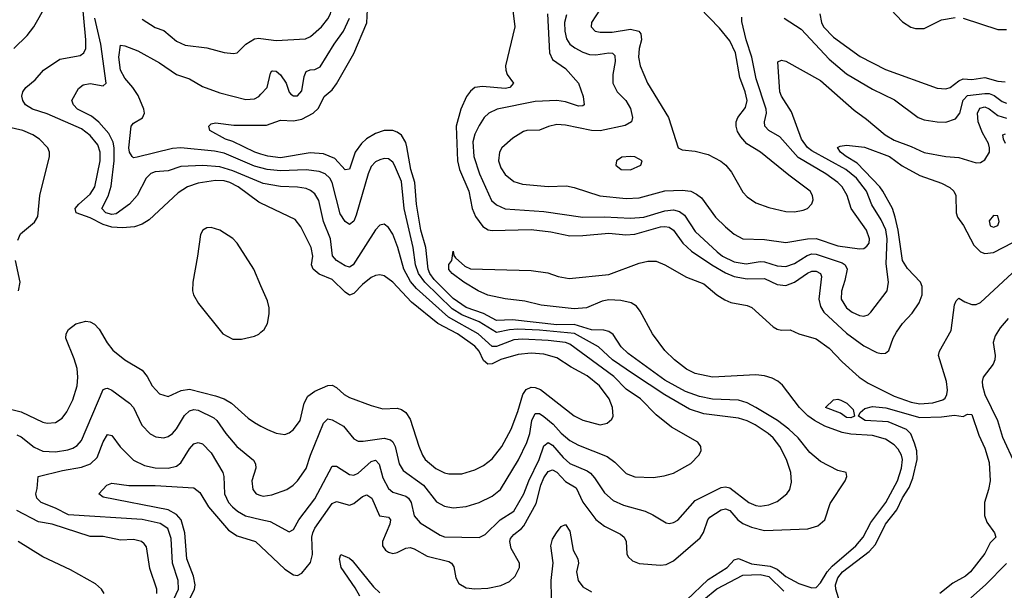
# Model space of a CAD drawing. Header units: inches. Extents: x 1305375 to 1407406, y 744550 to 841633.
# Tile 426 of 509: x 1368884 to 1373440, y 831545 to 834183. Entities that reach past the tile are written whole.
import ezdxf

# ---------------------------------------------------------------- set-up
doc = ezdxf.new("R2010")
doc.units = ezdxf.units.IN
doc.header["$MEASUREMENT"] = 0
doc.layers.add('B3863', color=7, linetype='Continuous')
doc.layers.add('B3873', color=7, linetype='Continuous')

msp = doc.modelspace()

# ---------------------------------------------------------------- linework, layer by layer
at = {"layer": 'B3863', "color": 5}
for points, elevation in [([(1370000, 833335.1), (1369990, 833339.9), (1369894.7, 833410), (1369856.5, 833430), (1369830, 833437.7), (1369790, 833439.4), (1369710, 833427.1), (1369659.7, 833410), (1369617.7, 833382.3), (1369482.9, 833257.1), (1369450, 833237.4), (1369414.2, 833225.8), (1369359.7, 833220.3), (1369310, 833223.9), (1369270, 833235.9), (1369210, 833266.2), (1369144.2, 833290), (1369140.8, 833310), (1369156.7, 833330), (1369210, 833375.6), (1369232, 833410), (1369255.6, 833530), (1369255.4, 833570), (1369244.6, 833604.6), (1369210, 833647.8), (1369170, 833677.8), (1369010, 833748.1), (1368943.5, 833770), (1368910, 833789.9), (1368897.6, 833810), (1368893.1, 833830), (1368898.2, 833850), (1368912.5, 833870), (1368955.5, 833904.5), (1368993.2, 833950), (1369070, 834001.1), (1369163.3, 834016.7), (1369179.9, 834030), (1369189.5, 834050.5), (1369189.9, 834090.1), (1369171.2, 834291.2)], 1280), ([(1368856.1, 834050), (1368918.5, 834110), (1368949.1, 834150), (1369006.6, 834250)], 1320), ([(1370000, 833430.1), (1369870, 833484.8), (1369810, 833503.1), (1369730.6, 833509.4), (1369630, 833503.9), (1369570, 833484.2), (1369510, 833480.2), (1369490, 833472.2), (1369469.5, 833450), (1369427, 833370), (1369392, 833330), (1369330, 833285.4), (1369310, 833282.6), (1369281.5, 833290), (1369263.8, 833310), (1369293.7, 833366.3), (1369306.8, 833413.2), (1369321.4, 833530), (1369321.4, 833590), (1369316.6, 833616.6), (1369296.7, 833656.7), (1369250, 833708.8), (1369216.2, 833736.2), (1369150.9, 833770), (1369132.3, 833790), (1369125.4, 833810), (1369155.4, 833864.6), (1369177.8, 833882.2), (1369210, 833887.3), (1369270, 833877.8), (1369284, 833890), (1369259, 834070), (1369231.3, 834190)], 1260), ([(1369450, 834185.2), (1369510, 834146.7), (1369550, 834133.2), (1369610, 834083.3), (1369650, 834065), (1369750, 834052.4), (1369830, 834031.8), (1369873.3, 834026.7), (1369890.6, 834029.4), (1369929.9, 834070.1), (1369970, 834094.1), (1369990, 834097.8), (1370000, 834096.3)], 1260), ([(1370000, 833497.4), (1369970, 833505.3), (1369830, 833566.2), (1369785.2, 833574.8), (1369630, 833590.4), (1369590, 833587.8), (1369426.6, 833546.6), (1369410, 833545), (1369403.5, 833550), (1369392.3, 833570), (1369389, 833590), (1369399.8, 833690), (1369410, 833704.9), (1369451.4, 833728.6), (1369461.2, 833750), (1369458.7, 833770), (1369432.1, 833832.1), (1369407.8, 833870), (1369370, 833912.9), (1369350.5, 833950), (1369342.6, 834010), (1369350, 834064.9), (1369370, 834062), (1369430, 834039.6), (1369530, 833984.1), (1369610, 833929.3), (1369670, 833910.2), (1369730, 833874.5), (1369810, 833845), (1369930, 833814), (1369970, 833816.9), (1369990, 833827.3), (1370000, 833838.4)], 1240), ([(1368875.7, 833164.3), (1368887.8, 833192.2), (1368952.5, 833247.5), (1368967.5, 833272.5), (1368976.7, 833370), (1369022, 833550), (1369021.2, 833570), (1369013.3, 833590), (1368975.9, 833630), (1368944.5, 833650), (1368897.6, 833670), (1368810.4, 833690.4)], 1320), ([(1370000, 833561.3), (1369971.9, 833570), (1369870, 833619.6), (1369835.6, 833630), (1369762.9, 833670), (1369759.6, 833690), (1369770, 833701.6), (1369790, 833706.4), (1369875, 833695), (1370000, 833694.7)], 1220), ([(1370000, 832952.6), (1369966.8, 833030), (1369889.8, 833150), (1369870, 833171.1), (1369810, 833209.2), (1369770, 833222.2), (1369750, 833220.8), (1369731.3, 833210), (1369720.1, 833190), (1369707.2, 833090), (1369684.6, 832970), (1369682.6, 832930), (1369687.4, 832910), (1369710.4, 832870), (1369823.7, 832730), (1369870, 832706), (1369910, 832705.8), (1369970, 832719.6), (1369990.7, 832729.3), (1370000, 832737.4)], 1320), ([(1368877.9, 832930), (1368885.6, 832970), (1368864.6, 833070)], 1320), ([(1368810, 832389.6), (1368890.5, 832370.5), (1368990, 832321.7), (1369010, 832317.1), (1369050, 832320.2), (1369080, 832340), (1369102, 832370), (1369130, 832425.3), (1369149.9, 832490.1), (1369153.2, 832530), (1369148.8, 832570), (1369135.5, 832615.5), (1369096.4, 832710), (1369098, 832730), (1369109.6, 832750), (1369143, 832777), (1369190, 832789.2), (1369210, 832786.2), (1369230, 832775.8), (1369251.7, 832751.7), (1369288.7, 832688.7), (1369314.7, 832654.7), (1369370, 832610.2), (1369450, 832562.4), (1369472.8, 832532.8), (1369496.9, 832490), (1369530, 832453.6), (1369570, 832441.1), (1369631.1, 832468.9), (1369670, 832474.4), (1369790, 832444.5), (1369830, 832429.6), (1369864.5, 832410), (1369940.8, 832340.8), (1369970, 832320.6), (1370000, 832304.2)], 1280), ([(1368870, 832263.5), (1368890, 832254), (1368950, 832206.5), (1368990, 832188.1), (1369050, 832185.4), (1369106.3, 832193.7), (1369130, 832202), (1369150, 832214.2), (1369170, 832237.3), (1369270, 832472.7), (1369282, 832478), (1369290, 832479.1), (1369310, 832469.2), (1369391.3, 832410), (1369410.9, 832390), (1369448.4, 832308.4), (1369487.4, 832267.4), (1369513.9, 832253.9), (1369550, 832250.2), (1369570, 832255.4), (1369590, 832269.3), (1369610, 832291.1), (1369646.8, 832353.2), (1369670, 832374.8), (1369690, 832380.1), (1369710, 832377.1), (1369781.8, 832341.8), (1369795.7, 832330), (1369837.3, 832270), (1369889.2, 832209.2), (1369966.3, 832146.3), (1369974.5, 832130), (1369976.3, 832110), (1369957.8, 832050), (1369962.3, 832010), (1369978.7, 831990), (1370000, 831983.5)], 1260), ([(1369596.8, 831503.2), (1369618.8, 831550), (1369617.7, 831590), (1369590.3, 831670), (1369584.8, 831784.8), (1369569.9, 831830), (1369533.3, 831853.3), (1369450, 831871.3), (1369110, 831893.5), (1369050, 831924), (1368983.1, 831950), (1368962.3, 831970), (1368957.7, 831990), (1368964.8, 832015.3), (1368968.9, 832071.1), (1369081.4, 832098.6), (1369170, 832113.3), (1369211.2, 832128.8), (1369241.4, 832158.6), (1369270, 832231.8), (1369290, 832265.3), (1369310, 832260.3), (1369348, 832208), (1369410, 832147), (1369461.6, 832121.6), (1369511.1, 832111.1), (1369570, 832108.7), (1369610, 832118.5), (1369630, 832134.5), (1369670, 832198), (1369690, 832221.2), (1369710, 832228.3), (1369730, 832222), (1369770, 832180.7), (1369823.2, 832090), (1369828.1, 832070), (1369830.7, 831990), (1369850, 831950.2), (1369868.7, 831930), (1369891.9, 831910), (1369929, 831889), (1370000, 831872.1)], 1240), ([(1369653.2, 831470), (1369692.1, 831547.9), (1369695.7, 831570), (1369688.2, 831610), (1369657.5, 831690), (1369648.5, 831810), (1369630.6, 831870.6), (1369610, 831895), (1369570, 831917.2), (1369270, 831975.6), (1369249.5, 831990), (1369286.3, 832030), (1369310, 832039.6), (1369389.4, 832029.4), (1369510, 832029.2), (1369690, 832017.7), (1369717.1, 831997.1), (1369757.5, 831930), (1369850, 831823.1), (1369890, 831797.1), (1369975.6, 831770), (1370000, 831746.8)], 1220), ([(1369518.2, 831530), (1369517.7, 831550), (1369486.1, 831646.1), (1369470, 831745.2), (1369459.7, 831759.7), (1369447, 831770), (1369410, 831779.1), (1369350, 831776.2), (1369270, 831792.7), (1369210, 831793.1), (1369033.3, 831850), (1368970, 831861.7), (1368870, 831912.8)], 1260), ([(1369274, 831530), (1369262.9, 831550), (1369234.9, 831574.9), (1369119, 831639), (1368990, 831699.2), (1368876.8, 831770)], 1280)]:
    msp.add_lwpolyline(points, dxfattribs=dict(at, elevation=elevation))
at = {"layer": 'B3873', "color": 5}
for points, elevation in [([(1370000, 834096.3), (1370070, 834086.1), (1370206, 834094), (1370230, 834105.4), (1370280.5, 834150), (1370310, 834186.8), (1370322.5, 834210), (1370334.8, 834270), (1370327.3, 834350), (1370330.7, 834430), (1370320.5, 834470), (1370300.8, 834510), (1370257.3, 834570), (1370204.1, 834610), (1370004.4, 834690), (1370000, 834691.5)], 1260), ([(1371163, 834250), (1371175, 834150), (1371131.6, 833970), (1371132.8, 833950), (1371140.2, 833930), (1371168.9, 833890), (1371152, 833870), (1371130, 833865.4), (1371025.5, 833874.5), (1370990, 833869), (1370970, 833852.4), (1370951.8, 833828.2), (1370924.7, 833770), (1370903.6, 833690), (1370909.7, 833530), (1370919.5, 833490), (1370962.1, 833390), (1370978.4, 833310), (1370993.7, 833273.7), (1371026.7, 833226.7), (1371051.5, 833211.5), (1371070, 833208.1), (1371250, 833212.6), (1371341.5, 833201.5), (1371430, 833183.7), (1371490, 833184.6), (1371610, 833195.6), (1371688.6, 833188.6), (1371730, 833190.8), (1371850, 833225.6), (1371870, 833227.3), (1371890, 833223.4), (1371909.1, 833209.1), (1371952.1, 833150), (1371992.9, 833112.9), (1372087.3, 833050), (1372150, 833013.2), (1372190, 832996.1), (1372250, 832984.2), (1372330, 832985.6), (1372390, 832958.5), (1372430, 832954.1), (1372470, 832969.6), (1372530, 833011.4), (1372550, 833020.4), (1372570, 833020.4), (1372590.1, 833010), (1372594.9, 832994.9), (1372582, 832890), (1372590, 832856.2), (1372605.1, 832830), (1372710, 832733.1), (1372790, 832674.8), (1372850, 832643.7), (1372870, 832639.3), (1372890, 832641.3), (1372906.3, 832653.7), (1372926, 832710), (1372941.5, 832738.5), (1372970, 832778), (1373014.4, 832825.6), (1373046.6, 832873.4), (1373060.5, 832910), (1373060.9, 832950), (1373052.5, 832970), (1372991.8, 833031.8), (1372969.1, 833069.1), (1372949.2, 833209.2), (1372936.1, 833270), (1372922.6, 833310), (1372878.9, 833390), (1372864.7, 833410), (1372760, 833520), (1372708.4, 833550), (1372682.9, 833570), (1372668.6, 833591.4), (1372681.4, 833598.6), (1372710, 833603), (1372794.2, 833594.2), (1372908.5, 833550), (1372967.8, 833507.8), (1373050, 833463), (1373150, 833427.1), (1373187.8, 833407.8), (1373206.7, 833390), (1373215.8, 833370), (1373217.3, 833290), (1373224.4, 833270), (1373251.9, 833231.9), (1373300, 833140.1), (1373330, 833109), (1373350, 833101.7), (1373390, 833106.1), (1373524.1, 833175.9)], 1220), ([(1371570, 834231.8), (1371530.2, 834170), (1371528.4, 834150), (1371546.7, 834130), (1371570, 834125.8), (1371625.9, 834125.9), (1371710, 834138.7), (1371748.9, 834130), (1371758, 834118), (1371761, 834090), (1371751, 834050), (1371747.2, 834010), (1371754.8, 833970), (1371789.2, 833889.2), (1371886.4, 833730), (1371930.4, 833590.4), (1371950, 833581.6), (1372010, 833575.6), (1372070, 833560.3), (1372128.4, 833528.4), (1372152.2, 833510), (1372177.3, 833477.3), (1372230, 833385.3), (1372250, 833363.6), (1372290, 833336.9), (1372350, 833314.4), (1372430, 833296.1), (1372470, 833294), (1372510, 833301.7), (1372530, 833310.4), (1372550, 833331), (1372555.4, 833350), (1372553.5, 833370), (1372542.6, 833390), (1372443.5, 833463.5), (1372312.1, 833570), (1372249.3, 833609.3), (1372220.7, 833640.7), (1372206.2, 833666.2), (1372199.3, 833690), (1372199.9, 833710), (1372207.3, 833730), (1372243.3, 833776.7), (1372249.9, 833810), (1372241.6, 833850), (1372215.8, 833915.8), (1372197, 834030), (1372170, 834085.2), (1372123.1, 834143.1), (1372030, 834238.9)], 1280), ([(1370000, 833694.7), (1370025.3, 833694.7), (1370090, 833719.1), (1370150, 833715.4), (1370190, 833722.4), (1370242.4, 833750), (1370266.5, 833773.5), (1370292.1, 833827.9), (1370330, 833858.3), (1370350, 833886), (1370430, 834027.2), (1370490, 834169.1), (1370493.3, 834230)], 1220), ([(1371326.2, 834210), (1371335.5, 834030), (1371350, 833998.9), (1371410, 833957.7), (1371469.6, 833889.5), (1371491.9, 833828.1), (1371495.6, 833790), (1371490, 833785.1), (1371470, 833783.2), (1371410, 833803.5), (1371370, 833809), (1371270, 833804.9), (1371093, 833770), (1371054.3, 833750), (1371033, 833730), (1371010, 833694), (1370990, 833653.3), (1370981.5, 833618.5), (1370984.8, 833550), (1371011.5, 833470), (1371067.4, 833347.4), (1371090, 833326.2), (1371130, 833308.9), (1371310, 833296), (1371489.2, 833269.3), (1371590, 833271), (1371710, 833264.6), (1371771.5, 833270), (1371870, 833299.1), (1371910, 833304.5), (1371936.5, 833296.5), (1371959.8, 833279.8), (1372010, 833203), (1372111.3, 833110), (1372137, 833090), (1372190, 833063.2), (1372246, 833054), (1372310, 833065), (1372330, 833063.8), (1372390, 833045.3), (1372430, 833041.9), (1372470, 833054.9), (1372528, 833092), (1372550, 833099.9), (1372570, 833099.1), (1372690, 833059.2), (1372704.6, 833050), (1372712.7, 833030), (1372703, 832977), (1372687.2, 832927.2), (1372685.8, 832890), (1372710.2, 832850), (1372736, 832830), (1372770, 832814.5), (1372790, 832812.1), (1372810, 832818.6), (1372823.5, 832830), (1372898.7, 832930), (1372904.4, 832970), (1372894.4, 833054.4), (1372898.1, 833170), (1372891.8, 833211.8), (1372870, 833258), (1372827.1, 833327.1), (1372802.4, 833390), (1372756.2, 833450), (1372707.7, 833490), (1372550, 833576.8), (1372530, 833592.7), (1372501.5, 833630), (1372456.2, 833756.2), (1372409.9, 833830), (1372402.2, 833850), (1372392.3, 833987.7), (1372410, 833995.8), (1372430, 833991.5), (1372590, 833901.2), (1372745.4, 833765.4), (1372803.1, 833723.1), (1372889.6, 833650), (1372930, 833625.2), (1373010, 833596.9), (1373070, 833569.5), (1373170, 833550.9), (1373230, 833545.4), (1373310, 833521.5), (1373330, 833523.1), (1373350, 833535.3), (1373371.4, 833570), (1373372.3, 833590), (1373366.9, 833610), (1373339.5, 833659.5), (1373319.4, 833710), (1373316.4, 833750), (1373326.8, 833773.2), (1373350, 833779.6), (1373370, 833771), (1373410, 833740.1), (1373450, 833727.7)], 1240), ([(1371413.8, 834206.2), (1371405.2, 834170), (1371406.6, 834130), (1371414.6, 834094.6), (1371430.1, 834070.1), (1371453.3, 834053.3), (1371490, 834032.1), (1371521.3, 834021.3), (1371550, 834020.1), (1371610.1, 834030.1), (1371627.6, 834027.6), (1371637.3, 834017.3), (1371639.5, 833990), (1371629, 833930), (1371629.2, 833889.2), (1371648.6, 833850), (1371688.5, 833810), (1371710, 833771.7), (1371719.7, 833730), (1371714.7, 833710), (1371686.3, 833693.7), (1371570, 833669.3), (1371530, 833669.9), (1371410, 833695.5), (1371370, 833697.6), (1371330.6, 833689.4), (1371290, 833671.4), (1371230, 833669.9), (1371214.6, 833665.4), (1371165.2, 833634.8), (1371114.4, 833590), (1371103.8, 833570), (1371100.2, 833530), (1371110, 833497.6), (1371130, 833467.2), (1371170, 833434.7), (1371210, 833423), (1371330, 833412.2), (1371414.2, 833414.2), (1371450, 833407.1), (1371568.3, 833368.3), (1371690, 833356), (1371750, 833359.6), (1371870, 833391.3), (1371950, 833395), (1371990, 833389.5), (1372016.5, 833376.5), (1372038.6, 833358.6), (1372104.1, 833270), (1372150, 833225), (1372190, 833191), (1372230, 833169.4), (1372330, 833166), (1372430, 833152), (1372529.9, 833170.1), (1372570, 833171.9), (1372670, 833137.5), (1372770, 833124.2), (1372790, 833125.6), (1372804.3, 833135.7), (1372814.3, 833150), (1372816.8, 833170), (1372803.2, 833210), (1372731.2, 833310), (1372712.8, 833370), (1372690.5, 833410), (1372670, 833430.4), (1372614.7, 833470), (1372485.9, 833545.9), (1372401.5, 833641.5), (1372351.3, 833671.3), (1372332.4, 833690), (1372331.2, 833710), (1372339.6, 833750), (1372337.6, 833770), (1372292.3, 833910), (1372272.6, 834010), (1372245.3, 834090), (1372225.5, 834174.5), (1372225, 834195)], 1260), ([(1372586.1, 834210), (1372594.7, 834170), (1372604.4, 834150), (1372650, 834101.7), (1372772.7, 834012.7), (1372890, 833952.1), (1373130, 833865.8), (1373170, 833862.8), (1373190, 833870.1), (1373230, 833900.6), (1373250, 833910.1), (1373290, 833907.2), (1373350, 833915.7), (1373410, 833898.8), (1373444.8, 833895.2)], 1280), ([(1372915.8, 834230), (1372970, 834173.6), (1373007.8, 834147.8), (1373030, 834141.6), (1373070, 834142.4), (1373150, 834182), (1373212.9, 834192.9)], 1320), ([(1370000, 833838.4), (1370028.4, 833870), (1370045, 833935), (1370050, 833946.7), (1370053, 833947), (1370070, 833945.5), (1370090, 833927.3), (1370116.3, 833890), (1370130, 833848.4), (1370138.4, 833838.4), (1370150, 833830.3), (1370170, 833831.4), (1370190, 833853.4), (1370199.6, 833920.4), (1370210, 833944), (1370228.6, 833951.4), (1370250, 833952.5), (1370274.7, 833965.3), (1370338.8, 834070), (1370381.7, 834130), (1370409.4, 834190)], 1240), ([(1372421.3, 834190), (1372499.6, 834139.6), (1372630, 834001.2), (1372710, 833933.2), (1372830, 833861), (1372932.6, 833812.6), (1373042.4, 833730), (1373070, 833719.3), (1373130, 833710.2), (1373170, 833708.4), (1373214.8, 833725.2), (1373234.7, 833750), (1373249.4, 833810.6), (1373270, 833831.8), (1373350, 833842.4), (1373370, 833841.2), (1373392.8, 833832.8), (1373430, 833804.4), (1373450, 833797.2)], 1260), ([(1373250.8, 834190), (1373410, 834138.2), (1373450, 834138.2)], 1320), ([(1370000, 831746.8), (1370110, 831641.9), (1370150, 831615.8), (1370170, 831613.6), (1370190, 831623.9), (1370230, 831672.5), (1370239.4, 831710), (1370236.3, 831790), (1370240.1, 831810), (1370250, 831832.1), (1370330, 831945.7), (1370350, 831954.8), (1370410, 831938.9), (1370430, 831945.8), (1370470, 831978.4), (1370490, 831986.3), (1370513.1, 831970), (1370549.1, 831889.1), (1370590, 831882.6), (1370599.4, 831870), (1370597.1, 831850), (1370562.2, 831770), (1370562.8, 831750), (1370576.9, 831730), (1370590, 831720.6), (1370610, 831715), (1370630, 831719.4), (1370670, 831740.1), (1370690, 831742.8), (1370710, 831737), (1370770, 831702.7), (1370870, 831677), (1370882, 831670), (1370892.9, 831652.9), (1370901.9, 831601.9), (1370915.4, 831575.4), (1370950, 831556.2), (1370990, 831551.6), (1371050, 831554.8), (1371110, 831566.8), (1371150, 831585.5), (1371176.8, 831610), (1371196.8, 831650), (1371196.5, 831670), (1371158.5, 831738.5), (1371151.6, 831770), (1371155.7, 831784.3), (1371170, 831802.3), (1371206.7, 831830), (1371216.8, 831843.2), (1371274.6, 831945.4), (1371295.4, 832030), (1371310, 832064.8), (1371330, 832094.4), (1371350, 832101.6), (1371370, 832091.4), (1371410, 832047.4), (1371459, 832019), (1371490, 831952.3), (1371550, 831872.2), (1371590, 831841.7), (1371664.7, 831804.7), (1371681.8, 831790), (1371690.1, 831770), (1371693.1, 831713.1), (1371699.3, 831699.3), (1371720.1, 831680.1), (1371750, 831668.8), (1371850, 831660.1), (1371875.9, 831664.1), (1371910, 831681.1), (1372033.6, 831786.4), (1372048.4, 831811.6), (1372067.7, 831870), (1372077.7, 831882.3), (1372130, 831917.2), (1372150, 831922), (1372170, 831913.7), (1372206.8, 831870), (1372230, 831853.9), (1372270, 831835.9), (1372330, 831821.2), (1372531.8, 831828.2), (1372577.6, 831842.4), (1372609.9, 831870.1), (1372634.3, 831945.7), (1372703.7, 832050), (1372712, 832070), (1372709.2, 832089.2), (1372670, 832098.4), (1372590, 832139.4), (1372541.1, 832181.1), (1372485.7, 832250), (1372443.7, 832290), (1372390.5, 832330), (1372290, 832390.4), (1372250, 832411.7), (1372210, 832424.3), (1372090, 832427.8), (1372030, 832439.9), (1371964.3, 832464.3), (1371870, 832516.3), (1371699.4, 832639.4), (1371667.9, 832670), (1371630, 832727.1), (1371610, 832740.9), (1371587, 832747), (1371530, 832748.2), (1371450, 832773.1), (1371370, 832772.3), (1371164.1, 832795.9), (1371090, 832792.8), (1371030, 832824.7), (1370950, 832851.6), (1370890, 832894.4), (1370801.9, 832981.9), (1370781.7, 833010), (1370774.2, 833030), (1370762.9, 833130), (1370740.1, 833210), (1370719.4, 833330), (1370712.4, 833430), (1370694, 833490), (1370675.8, 833595.8), (1370670, 833615.7), (1370650, 833648.6), (1370630, 833662.5), (1370610, 833670.8), (1370570, 833671.3), (1370530, 833656.6), (1370488.1, 833631.9), (1370465.1, 833610), (1370436, 833570), (1370410, 833491.6), (1370390, 833488.7), (1370341.4, 833541.4), (1370290, 833562.7), (1370227.5, 833567.5), (1370090, 833544.8), (1370031.6, 833551.6), (1370000, 833561.3)], 1220), ([(1373446.2, 833610), (1373436.2, 833630), (1373434, 833650), (1373445.3, 833654.7)], 1220), ([(1370000, 831872.1), (1370042.1, 831862.1), (1370130, 831815.3), (1370150, 831826.4), (1370175.7, 831870), (1370250, 831967.5), (1370330, 832118.2), (1370350, 832117.8), (1370410, 832080.5), (1370430, 832077.6), (1370450, 832085.9), (1370510, 832140.7), (1370530, 832146.8), (1370548, 832128), (1370564.8, 832064.8), (1370590, 832015.4), (1370610, 831998.5), (1370670, 831979.6), (1370683.5, 831970), (1370696, 831950), (1370709.1, 831889.1), (1370736.4, 831856.4), (1370830, 831799.8), (1370850, 831792.3), (1371010.7, 831789.3), (1371037.5, 831802.5), (1371107.1, 831870), (1371171, 831910), (1371216.4, 831990), (1371239.7, 832050), (1371287.6, 832150), (1371310, 832212.4), (1371330, 832228.7), (1371350, 832216.3), (1371398.6, 832158.6), (1371430, 832130.6), (1371510, 832096.8), (1371525.8, 832085.8), (1371544.6, 832064.6), (1371590, 831995), (1371630, 831960.2), (1371678.5, 831938.5), (1371778.4, 831910), (1371814.1, 831894.1), (1371876, 831856), (1371890, 831853.4), (1371910, 831857.4), (1371930, 831868.9), (1372010, 831959.3), (1372130, 832020.5), (1372150, 832022.7), (1372170, 832017.7), (1372257.4, 831950), (1372290, 831936.6), (1372310, 831934.2), (1372350, 831940.2), (1372390, 831955.8), (1372434.7, 831990), (1372448.4, 832010), (1372455.7, 832044.3), (1372453, 832090), (1372431.8, 832150), (1372401.1, 832210), (1372370, 832249.1), (1372347.1, 832270), (1372287.2, 832310), (1372250, 832328.4), (1372210, 832340.6), (1372050, 832360.4), (1371982.8, 832382.8), (1371870, 832448), (1371724.1, 832544.1), (1371627.8, 832610), (1371562.1, 832670), (1371451.8, 832731.8), (1371290, 832747.2), (1371188.5, 832751.5), (1371150, 832749), (1371090, 832736.6), (1371010, 832785.6), (1370930, 832818.7), (1370885.8, 832845.8), (1370757.9, 832970), (1370728.8, 833010), (1370715.7, 833050), (1370705, 833130), (1370663.1, 833310), (1370650, 833435.1), (1370618.5, 833510), (1370610, 833524), (1370590, 833539.7), (1370570, 833541), (1370550, 833535.1), (1370530, 833525.8), (1370510, 833504.7), (1370495.6, 833470), (1370441.1, 833278.9), (1370430, 833251.2), (1370410, 833236), (1370390, 833249.8), (1370366, 833286), (1370330, 833429.7), (1370319.2, 833450), (1370296.7, 833470), (1370270, 833480.7), (1370210, 833488.7), (1370090, 833483.9), (1370029.6, 833489.6), (1370000, 833497.4)], 1240), ([(1370000, 831983.5), (1370010, 831980.5), (1370050, 831985.3), (1370119.6, 832010), (1370149.7, 832030), (1370170, 832051.3), (1370210, 832107.6), (1370229.3, 832170), (1370290, 832318), (1370310, 832337.2), (1370330, 832332.6), (1370382.9, 832302.9), (1370430, 832245.5), (1370450, 832234), (1370473.4, 832233.4), (1370570, 832247.3), (1370599.8, 832239.8), (1370610.9, 832230.9), (1370621.4, 832210), (1370640.1, 832130), (1370658.7, 832098.7), (1370752, 832030), (1370813.1, 831953.1), (1370850, 831933.9), (1370890, 831926.4), (1370950, 831931.7), (1371010, 831950.9), (1371070, 831980.5), (1371109, 832011), (1371192.6, 832147.4), (1371231.3, 832228.7), (1371244.6, 832270), (1371253.7, 832330), (1371270, 832362.2), (1371290, 832361.9), (1371310, 832347.8), (1371353, 832313), (1371390, 832271.3), (1371430, 832237), (1371470, 832216.2), (1371602.7, 832162.7), (1371637.5, 832137.5), (1371690, 832085), (1371730, 832068.5), (1371814.6, 832065.4), (1371866.6, 832073.4), (1371910, 832086.2), (1371990, 832131.4), (1372027.1, 832170), (1372036.9, 832190), (1372035.4, 832210), (1372022, 832230), (1371899.6, 832299.6), (1371830, 832356.5), (1371756.5, 832430), (1371690, 832475), (1371632.7, 832532.7), (1371430, 832682.9), (1371409.6, 832690), (1371330, 832699.1), (1371210, 832706), (1371170, 832702.2), (1371090, 832672), (1371070, 832671.6), (1371006.1, 832730), (1370867.5, 832807.5), (1370719.4, 832939.4), (1370691.9, 832971.9), (1370660.9, 833030), (1370634.4, 833130), (1370610, 833191), (1370590, 833222.6), (1370570, 833237.4), (1370550, 833232.8), (1370530, 833211.1), (1370427.6, 833050), (1370410, 833038.5), (1370390, 833044.9), (1370349.2, 833069.2), (1370331.8, 833091.8), (1370321.7, 833170), (1370289.5, 833250), (1370267.7, 833347.7), (1370250, 833377.4), (1370230, 833393.4), (1370210, 833402.3), (1370170, 833409.3), (1370090, 833411.8), (1370010, 833425.9), (1370000, 833430.1)], 1260), ([(1370000, 832304.2), (1370030, 832287.9), (1370070, 832271.8), (1370110, 832265.6), (1370130, 832273.2), (1370150, 832288.1), (1370181.8, 832330), (1370200.4, 832410), (1370217.8, 832442.2), (1370250, 832465.3), (1370310, 832492.1), (1370330, 832492.4), (1370350, 832482.3), (1370385.5, 832450), (1370410, 832435.4), (1370510, 832398.4), (1370563.7, 832383.7), (1370630, 832386), (1370650, 832380.8), (1370670, 832366.2), (1370690, 832336.5), (1370730.6, 832210.6), (1370747.3, 832170), (1370760.6, 832150), (1370810, 832107.8), (1370850, 832087.8), (1370870, 832083), (1370930, 832083.8), (1370990, 832101.8), (1371030, 832121.4), (1371070, 832152.7), (1371114.4, 832210), (1371157.9, 832290), (1371189.2, 832370.8), (1371211.9, 832450), (1371227.4, 832472.6), (1371250, 832483.6), (1371270, 832482.6), (1371293.2, 832473.2), (1371450, 832351.9), (1371490, 832331.7), (1371570, 832310.2), (1371603.1, 832316.9), (1371624.7, 832335.3), (1371629.8, 832350.2), (1371627.6, 832390), (1371611.7, 832430), (1371566.7, 832490), (1371510, 832536.1), (1371435.6, 832575.6), (1371370, 832618.9), (1371310, 832636.4), (1371250, 832640.9), (1371190, 832634.2), (1371111.1, 832611.1), (1371070, 832591.1), (1371050, 832589.9), (1371030, 832607.7), (1371009.9, 832650), (1370990, 832673.3), (1370909.3, 832730), (1370818.1, 832778.1), (1370696.4, 832876.4), (1370610, 832969.9), (1370570, 832998.2), (1370550, 833003.2), (1370530, 833000.7), (1370510, 832991.4), (1370470, 832958.8), (1370430, 832916.3), (1370409.9, 832909.9), (1370390, 832923.2), (1370330, 832982), (1370270, 833006.1), (1370242, 833030), (1370234.8, 833050), (1370240.4, 833090), (1370232.7, 833130), (1370185.1, 833225.1), (1370158.6, 833258.6), (1370000, 833335.1)], 1280), ([(1371970, 831498.5), (1372070, 831594.3), (1372158.4, 831650), (1372190, 831685.1), (1372210, 831691.6), (1372270, 831666.4), (1372356.4, 831656.4), (1372390, 831642.1), (1372430, 831608.8), (1372490, 831575.5), (1372550, 831556.6), (1372570, 831558.2), (1372590, 831578.8), (1372621.4, 831630), (1372643.6, 831656.4), (1372753.4, 831750), (1372786.7, 831790), (1372822.6, 831857.4), (1372891.6, 831950), (1372946.7, 832050), (1372964.1, 832110), (1372969.2, 832150), (1372964.7, 832170), (1372950, 832196.9), (1372930, 832217.7), (1372890, 832242.7), (1372830, 832259.9), (1372730, 832267.1), (1372690, 832274.4), (1372610, 832302.9), (1372561.7, 832330), (1372531.1, 832351.1), (1372492.1, 832390), (1372413.7, 832493.7), (1372392, 832512), (1372365.9, 832525.9), (1372330, 832536.7), (1372290, 832540.2), (1372089.4, 832530), (1372010, 832547.6), (1371970, 832566.9), (1371914.8, 832610), (1371870, 832653), (1371812.6, 832730), (1371755.6, 832835.7), (1371737.7, 832857.7), (1371713.3, 832873.3), (1371665.2, 832885.2), (1371610, 832888.1), (1371578.9, 832881.1), (1371507, 832850), (1371450, 832846.5), (1371296.6, 832863.4), (1371222.1, 832882.1), (1371130, 832892), (1371050.1, 832909.9), (1371006, 832930), (1370939.3, 832970), (1370884.9, 833010), (1370870, 833027.3), (1370870, 833050.6), (1370883.6, 833070), (1370890, 833112), (1370892.5, 833092.5), (1370901.1, 833081.1), (1370943.8, 833043.8), (1370970.3, 833030.3), (1371250, 833022.6), (1371328.1, 833011.9), (1371375.7, 832995.7), (1371426.2, 832986.2), (1371610, 833005), (1371750, 833057.8), (1371790, 833066.6), (1371830, 833067.1), (1371870, 833049.7), (1371970, 832991.8), (1372050, 832961), (1372110, 832910), (1372147.2, 832887.2), (1372175.4, 832875.4), (1372250, 832861), (1372271.9, 832851.9), (1372370, 832763), (1372390, 832751.8), (1372410, 832747.9), (1372450, 832749.5), (1372490.1, 832730.1), (1372570, 832706.6), (1372630, 832663.5), (1372690, 832601.1), (1372768, 832530), (1372810, 832502.1), (1372930, 832442.9), (1373010, 832414.5), (1373050, 832406.5), (1373110, 832410.8), (1373155.4, 832424.6), (1373166.3, 832433.7), (1373175, 832450), (1373177.8, 832470), (1373172.4, 832510), (1373136.2, 832630), (1373141, 832650), (1373193.9, 832746.1), (1373210, 832864.9), (1373217.7, 832882.3), (1373230, 832894.7), (1373257.8, 832877.8), (1373290, 832865.7), (1373310, 832865.8), (1373330, 832875.7), (1373519.1, 833050)], 1180), ([(1370000, 832737.4), (1370014.7, 832750), (1370030, 832778.8), (1370037.7, 832822.3), (1370037.4, 832850), (1370030, 832882.7), (1370000, 832952.6)], 1320), ([(1373458.6, 832801.4), (1373421.7, 832758.3), (1373398.1, 832721.9), (1373389.2, 832690), (1373398.2, 832630), (1373396.8, 832610), (1373389.2, 832590), (1373343.3, 832530), (1373337.9, 832510), (1373339, 832490), (1373351, 832450), (1373408.8, 832330), (1373432.3, 832252.3), (1373489.3, 832130)], 1180), ([(1372679.5, 831490), (1372660.1, 831550), (1372659.3, 831570), (1372670, 831601.7), (1372692.2, 831630), (1372815.3, 831724.7), (1372844.1, 831755.9), (1372889.9, 831850), (1372943, 831917), (1372970, 831972.5), (1372999.9, 832020.1), (1373016.4, 832063.6), (1373037.4, 832150), (1373035.2, 832190), (1373024.9, 832224.9), (1373008.2, 832268.2), (1372988.4, 832288.4), (1372903.5, 832323.5), (1372796, 832330), (1372766, 832350), (1372772.9, 832367.1), (1372795.1, 832384.9), (1372830, 832394), (1372891.9, 832388.1), (1373050, 832343.5), (1373150, 832346.9), (1373210, 832354.5), (1373250, 832348.9), (1373270, 832359.3), (1373290, 832358), (1373322.5, 832262.5), (1373350, 832202), (1373370, 832136), (1373375, 832050), (1373367.7, 832010), (1373349.1, 831950), (1373348.8, 831890), (1373359.3, 831859.3), (1373394.8, 831810), (1373400.7, 831790), (1373375.8, 831764.2), (1373350, 831714.3), (1373283.5, 831630), (1373260.2, 831610), (1373202.7, 831577.3), (1373141.7, 831530)], 1160), ([(1371344.4, 831510), (1371343.2, 831590), (1371351.8, 831671.8), (1371341.3, 831750), (1371350, 831780.8), (1371367.3, 831810), (1371390, 831839), (1371410, 831848.6), (1371430, 831818.6), (1371444.6, 831730), (1371467.2, 831690), (1371469.6, 831670), (1371461, 831630), (1371467.9, 831590), (1371490, 831561.3), (1371530, 831537.5)], 1180), ([(1370457.3, 831517.3), (1370435.9, 831555.9), (1370370.9, 831650), (1370364.1, 831690), (1370370, 831710.2), (1370410, 831693.4), (1370422.6, 831682.6), (1370521.1, 831561.1), (1370550, 831532.6)], 1180), ([(1373450, 831667.9), (1373353.1, 831570), (1373285, 831510)], 1180), ([(1371990, 831452.7), (1372110, 831551.4), (1372230, 831615.1), (1372310, 831617.6), (1372350, 831607.7), (1372420.2, 831540.2)], 1160)]:
    msp.add_lwpolyline(points, dxfattribs=dict(at, elevation=elevation))
for points, elevation in [([(1371708.9, 833551.1), (1371670, 833547), (1371644.9, 833530), (1371643, 833510), (1371667.3, 833490), (1371710, 833489.2), (1371758, 833510), (1371765.2, 833530), (1371730, 833549.5)], 1280), ([(1373390, 833278), (1373370, 833253.2), (1373374.8, 833230), (1373390, 833223.7), (1373410, 833231), (1373416.3, 833250), (1373410, 833276)], 1240), ([(1372730, 832342.4), (1372710, 832343.5), (1372683, 832363), (1372613.2, 832390), (1372650, 832426), (1372670, 832428), (1372683.8, 832423.8), (1372711.3, 832410), (1372741, 832381), (1372746.8, 832350)], 1160)]:
    msp.add_lwpolyline(points, close=True, dxfattribs=dict(at, elevation=elevation))

doc.saveas('drawing.dxf')
